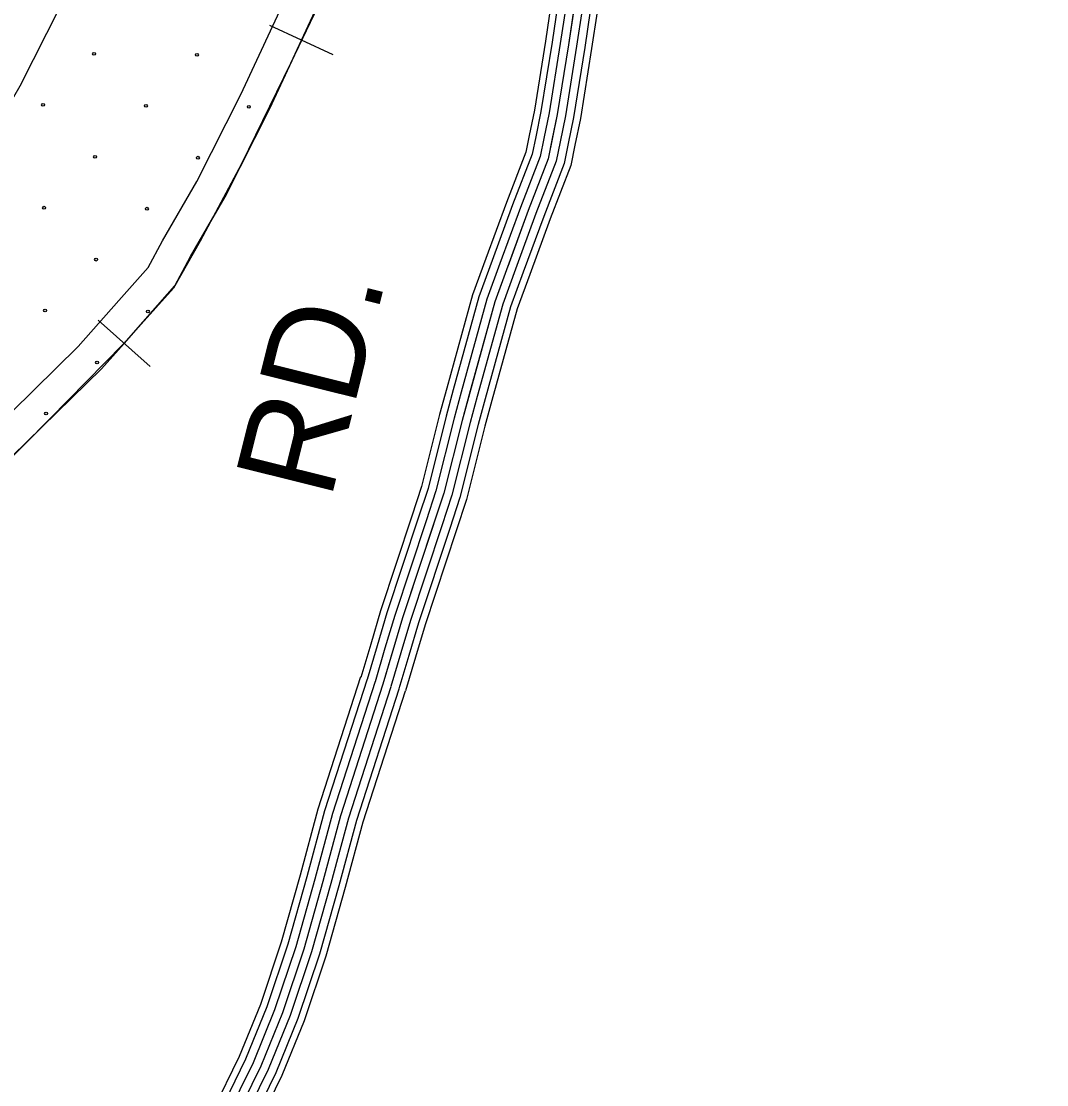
# Model space of a CAD drawing. Extents: x 1551132 to 1791609, y 378168 to 563823.
# Drawn here: x 1605287 to 1609119, y 425432 to 429407 of the extents above; entities that cross this region are included whole.
import ezdxf

# ---------------------------------------------------------------- set-up
doc = ezdxf.new("R2010")
doc.units = 0
for name, color, linetype in [('DESIGN - CONTOURS - Intermediate with optional Text', 7, 'Continuous'), ('DESIGN - EROSION CONTROL - Devices', 7, 'Continuous'), ('DESIGN - ROW - Right-of-Way and Easement Labels', 7, 'Continuous'), ('DESIGN - SCRATCH - User 1', 7, 'Continuous'), ('SURVEY - CONTOURS - Index with Text', 7, 'Continuous'), ('SURVEY - VEGETATION - Features with Text', 7, 'Continuous')]:
    doc.layers.add(name, color=color, linetype=linetype)

msp = doc.modelspace()

# ---------------------------------------------------------------- linework, layer by layer
at = {"layer": 'DESIGN - CONTOURS - Intermediate with optional Text'}
for p, q in [((1606452.39, 429280.947), (1606216.604, 429390.509)), ((1605768.522, 428116.675), (1605574.193, 428289.404))]:
    msp.add_line(p, q, dxfattribs=at)
for points in [[(1604294.431, 426780.847), (1604936.699, 427465.899), (1605253.5, 427780.757), (1605586.651, 428107.724), (1605742.464, 428283.046), (1605861.12, 428417.408), (1605920.06, 428528.027), (1606049.216, 428750.75), (1606215.962, 429080.617), (1606762.958, 430257.882), (1607647.847, 432158.09), (1607848.134, 432580.951), (1607923.733, 432743.606), (1607988.789, 432848.034), (1608090.52, 432991.871), (1608427.754, 433450.066)], [(1606334.493, 429335.724), (1606612.603, 429934.281)], [(1606044.657, 428742.883), (1606049.216, 428750.75), (1606215.962, 429080.617), (1606334.493, 429335.724)], [(1605671.358, 428203.035), (1605742.464, 428283.046), (1605861.12, 428417.408), (1605920.06, 428528.027), (1606044.657, 428742.883)], [(1605206.901, 427734.448), (1605253.5, 427780.757), (1605586.651, 428107.724), (1605671.358, 428203.035)]]:
    msp.add_lwpolyline(points, dxfattribs=at)
at = {"layer": 'DESIGN - EROSION CONTROL - Devices'}
for centre in [(1605559.147, 429285.064), (1605559.147, 429285.064), (1605943.7, 429281.33), (1605943.7, 429281.33), (1605368.738, 429094.654), (1605368.738, 429094.654), (1605753.291, 429090.921), (1605753.291, 429090.921), (1606137.844, 429087.187), (1606137.844, 429087.187), (1605562.881, 428900.511), (1605562.881, 428900.511), (1605947.434, 428896.777), (1605947.434, 428896.777), (1605372.471, 428710.101), (1605372.471, 428710.101), (1605757.024, 428706.368), (1605757.024, 428706.368), (1605566.614, 428515.958), (1605566.614, 428515.958), (1605376.205, 428325.548), (1605376.205, 428325.548), (1605760.758, 428321.815), (1605760.758, 428321.815), (1605570.348, 428131.405), (1605570.348, 428131.405), (1605379.938, 427940.995), (1605379.938, 427940.995)]:
    msp.add_circle(centre, 5.28, dxfattribs=at)
at = {"layer": 'DESIGN - SCRATCH - User 1'}
for points in [[(1604549.284, 428309.087), (1604955.858, 428708.106), (1605091.022, 428860.202), (1605141.095, 428916.912), (1605159.328, 428951.13), (1605283.792, 429165.744), (1605432.747, 429460.427), (1605973.835, 430624.982), (1606860.091, 432528.108), (1607060.228, 432950.661), (1607156.917, 433158.708), (1607263.565, 433329.871), (1607384.712, 433501.167), (1607719.196, 433955.646), (1608006.982, 434371.865), (1608012.881, 434380.107), (1608031.631, 434424.842), (1608108.329, 434751.942), (1608447.747, 436366.168)], [(1609118.714, 435333.449), (1608995.85, 434749.059), (1608918.752, 434375.532), (1608853.703, 434147.801), (1608786.246, 433964.655), (1608745.289, 433904.412), (1608574.235, 433654.988), (1608299.591, 433267.003), (1607993.623, 432853.709), (1607933.391, 432754.906), (1607887.617, 432660.929), (1607540.691, 431922.309), (1606822.749, 430394.477), (1606514.372, 429712.492), (1606292.727, 429248.596), (1606109.623, 428873.862), (1605955.434, 428584.687), (1605856.662, 428408.766), (1605668.749, 428201.519), (1605394.097, 427920.769), (1605104.995, 427629.178)]]:
    msp.add_lwpolyline(points, dxfattribs=at)
at = {"layer": 'SURVEY - CONTOURS - Index with Text'}
for points in [[(1607371.235, 429582.848), (1607331.686, 429318.832), (1607290.195, 429058.842), (1607255.946, 428892.954), (1607181.239, 428699.566), (1607056.492, 428358.54), (1606934.403, 427915.262), (1606866.696, 427643.613), (1606712.232, 427176.726), (1606638.817, 426929.203)], [(1607266.346, 429467.995), (1607245.988, 429332.091), (1607204.872, 429074.451), (1607185.273, 428979.523)], [(1607290.787, 429464.336), (1607270.412, 429328.308), (1607229.197, 429070.001), (1607209.48, 428974.532)], [(1607321.445, 429459.744), (1607301.053, 429323.574), (1607259.696, 429064.426), (1607239.838, 428968.256)], [(1607352.102, 429455.153), (1607331.686, 429318.832), (1607290.195, 429058.842), (1607270.196, 428961.99)], [(1607382.76, 429450.561), (1607362.319, 429314.091), (1607320.694, 429053.259), (1607300.553, 428955.723)], [(1607413.417, 429445.969), (1607392.96, 429309.357), (1607351.194, 429047.684), (1607330.911, 428949.448)], [(1607438.85, 429442.161), (1607418.367, 429305.424), (1607376.501, 429043.05), (1607356.093, 428944.248)], [(1607185.281, 428979.54), (1607172.473, 428917.513), (1607100.074, 428730.092), (1607023.468, 428520.695)], [(1607209.489, 428974.548), (1607196.264, 428910.513), (1607123.207, 428721.392), (1607046.684, 428512.203)], [(1607239.846, 428968.273), (1607226.105, 428901.738), (1607152.223, 428710.475), (1607075.791, 428501.552)], [(1607270.204, 428962.006), (1607255.946, 428892.954), (1607181.239, 428699.566), (1607104.907, 428490.902)], [(1607300.561, 428955.739), (1607285.787, 428884.171), (1607210.255, 428688.657), (1607134.023, 428480.252)], [(1607330.919, 428949.464), (1607315.628, 428875.396), (1607239.271, 428677.74), (1607163.131, 428469.602)], [(1607356.11, 428944.264), (1607340.377, 428868.112), (1607263.345, 428668.69), (1607187.28, 428460.768)], [(1607023.476, 428520.711), (1606973.835, 428384.991), (1606877.554, 428035.407)], [(1607046.692, 428512.219), (1606997.393, 428377.457), (1606901.379, 428028.848)], [(1607075.8, 428501.569), (1607026.943, 428367.999), (1606931.27, 428020.615)], [(1607104.916, 428490.919), (1607056.492, 428358.54), (1606961.152, 428012.381)], [(1607134.032, 428480.269), (1607086.041, 428349.082), (1606991.035, 428004.148)], [(1607163.139, 428469.618), (1607115.59, 428339.623), (1607020.926, 427995.914)], [(1607187.289, 428460.785), (1607140.107, 428331.781), (1607045.717, 427989.089)], [(1606877.554, 428035.415), (1606850.521, 427937.262), (1606783.348, 427667.755), (1606746.899, 427557.586)], [(1606901.379, 428028.857), (1606874.429, 427930.996), (1606807.106, 427660.872), (1606770.365, 427549.819)], [(1606931.27, 428020.623), (1606904.412, 427923.129), (1606836.897, 427652.247), (1606799.789, 427540.077)], [(1606961.152, 428012.389), (1606934.403, 427915.262), (1606866.696, 427643.613), (1606829.222, 427530.343)], [(1606991.035, 428004.156), (1606964.394, 427907.395), (1606896.495, 427634.98), (1606858.654, 427520.61)], [(1607020.926, 427995.922), (1606994.376, 427899.528), (1606926.286, 427626.354), (1606888.079, 427510.868)], [(1607045.717, 427989.097), (1607019.251, 427893.003), (1606951.01, 427619.196), (1606912.495, 427502.793)], [(1606746.907, 427557.602), (1606629.484, 427202.685), (1606592.835, 427079.123)], [(1606770.373, 427549.836), (1606653.067, 427195.285), (1606616.526, 427072.098)], [(1606799.797, 427540.094), (1606682.65, 427186.001), (1606646.251, 427063.281)], [(1606829.23, 427530.36), (1606712.232, 427176.726), (1606675.967, 427054.464)], [(1606858.663, 427520.627), (1606741.815, 427167.451), (1606705.683, 427045.647)], [(1606888.087, 427510.885), (1606771.398, 427158.167), (1606735.407, 427036.83)], [(1606912.503, 427502.809), (1606795.939, 427150.467), (1606760.056, 427029.522)], [(1606592.844, 427079.14), (1606555.686, 426953.861)], [(1606616.535, 427072.115), (1606579.377, 426946.836)], [(1606646.259, 427063.298), (1606609.101, 426938.019)], [(1606675.975, 427054.481), (1606638.817, 426929.203)], [(1606705.691, 427045.664), (1606668.533, 426920.386)], [(1606735.415, 427036.847), (1606698.258, 426911.569)], [(1606760.065, 427029.539), (1606722.907, 426904.26)], [(1606555.353, 426956.162), (1606395.864, 426462.39), (1606329.758, 426215.242), (1606258.684, 425964.335), (1606180.611, 425731.538), (1606101.729, 425537.557), (1606003.281, 425335.919)], [(1606579.819, 426948.261), (1606420.539, 426455.107), (1606354.557, 426208.408), (1606283.258, 425956.735), (1606204.735, 425722.596), (1606125.22, 425527.057), (1606026.572, 425325.01)], [(1606609.318, 426938.728), (1606450.28, 426446.331), (1606384.44, 426200.183), (1606312.883, 425947.577), (1606233.818, 425711.812), (1606153.545, 425514.407), (1606054.655, 425311.868)], [(1606638.817, 426929.203), (1606480.021, 426437.556), (1606414.331, 426191.95), (1606342.507, 425938.418), (1606262.9, 425701.037), (1606181.861, 425501.748), (1606082.729, 425298.718)], [(1606638.817, 426929.203), (1606480.021, 426437.556), (1606414.331, 426191.95), (1606342.507, 425938.418), (1606262.9, 425701.037), (1606181.861, 425501.748), (1606082.729, 425298.718)], [(1606668.317, 426919.677), (1606509.762, 426428.781), (1606444.221, 426183.716), (1606372.131, 425929.259), (1606291.983, 425690.261), (1606210.177, 425489.089), (1606110.804, 425285.567)], [(1606697.816, 426910.144), (1606539.503, 426420.006), (1606474.104, 426175.491), (1606401.756, 425920.101), (1606321.066, 425679.478), (1606238.501, 425476.439), (1606138.886, 425272.425)], [(1606721.332, 426902.552), (1606563.219, 426413.006), (1606497.937, 426168.924), (1606425.38, 425912.801), (1606344.249, 425670.886), (1606261.075, 425466.347), (1606161.269, 425261.942)]]:
    msp.add_lwpolyline(points, dxfattribs=at)
at = {"layer": 'SURVEY - VEGETATION - Features with Text'}
for points in [[(1604549.284, 428309.087), (1604955.858, 428708.106), (1605091.022, 428860.202), (1605141.095, 428916.912), (1605159.328, 428951.13), (1605283.792, 429165.744), (1605432.747, 429460.427), (1605973.835, 430624.982), (1606860.091, 432528.108), (1607060.228, 432950.661), (1607156.917, 433158.708), (1607263.565, 433329.871), (1607384.712, 433501.167), (1607719.196, 433955.646), (1608006.982, 434371.865), (1608012.881, 434380.107), (1608031.631, 434424.842), (1608108.329, 434751.942), (1608447.747, 436366.168)], [(1604906.75, 427605.794), (1605168.944, 427866.385), (1605499.437, 428190.735), (1605652.391, 428362.848), (1605761.564, 428486.476), (1605814.871, 428586.529), (1605943.385, 428808.126), (1606107.665, 429133.135), (1606653.844, 430308.641), (1607538.925, 432209.25), (1607739.195, 432632.069), (1607817.702, 432800.999), (1607888.517, 432914.652), (1607992.931, 433062.289), (1608329.782, 433519.976), (1608620.25, 433940.096), (1608676.382, 434018.415), (1608705.132, 434091.533), (1608747.514, 434192.653), (1608840.479, 434589.138), (1609022.833, 435456.361)]]:
    msp.add_lwpolyline(points, dxfattribs=at)

# ---------------------------------------------------------------- texts
at = {"layer": 'DESIGN - ROW - Right-of-Way and Easement Labels'}
msp.add_text('RD.', height=370.0087, rotation=76.004419, dxfattribs=at).set_placement((1606442.906, 427612.595))

doc.saveas('drawing.dxf')
